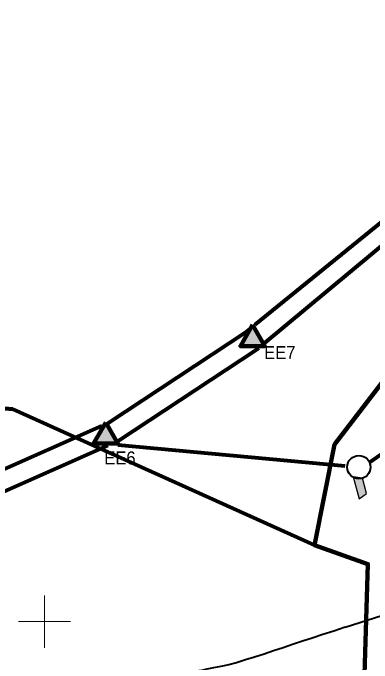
# Model space of a CAD drawing. Extents: x 553962 to 842807, y 8883888 to 9032388.
# Drawn here: x 623792 to 637550, y 8973416 to 8998304 of the extents above; entities that cross this region are included whole.
import ezdxf

# ---------------------------------------------------------------- set-up
doc = ezdxf.new("R2010")
doc.units = 0
doc.header["$LTSCALE"] = 200
for name, color, linetype, lineweight in [('12', 7, 'Continuous', 25), ('2', 7, 'Continuous', 13), ('21', 7, 'Continuous', 25), ('28', 7, 'Continuous', 40), ('9', 7, 'Continuous', 90)]:
    doc.layers.add(name, color=color, linetype=linetype, lineweight=lineweight)

msp = doc.modelspace()

# ---------------------------------------------------------------- hatches: boundary and pattern name
at = {"layer": '21'}
msp.add_hatch(color=256, dxfattribs=at).paths.add_polyline_path([(636825.6, 8980547.8), (637053.8, 8979697.3), (637340.6, 8979906.6), (637180.8, 8980499.4)])
at = {"layer": '28'}
for points in [[(632971.5, 8986359.7), (633437.6, 8985552.4), (632505.4, 8985552.4)], [(627347.3, 8982621.9), (627813.5, 8981814.5), (626881.2, 8981814.5)]]:
    msp.add_hatch(color=256, dxfattribs=at).paths.add_polyline_path(points)

# ---------------------------------------------------------------- linework, layer by layer
at = {"layer": '12', "lineweight": 40}
msp.add_line((636526.5, 8974783.6), (662912, 8983353), dxfattribs=at)
msp.add_lwpolyline([(636526.5, 8974783.6), (636082.7, 8974635.6), (635662.2, 8974501.7), (635260.8, 8974371.9), (634884.1, 8974246.1), (634508.7, 8974119.3), (634143, 8973999.6), (633777.1, 8973878.8), (633411.3, 8973759), (633045.5, 8973640.3), (632701.6, 8973531.6), (632515, 8973468.2), (632359.8, 8973423.8), (632056.8, 8973345.2), (631756.7, 8973285.7), (631470.2, 8973228.1), (631226.1, 8973179.7), (631010.7, 8973135.2), (630810.4, 8973099.9), (630618.3, 8973063.5), (630498.6, 8973037.3), (630299.5, 8972998.9)], dxfattribs=at)
at = {"layer": '2'}
for p, q in [((625000, 8974000), (625000, 8976000)), ((624000, 8975000), (626000, 8975000))]:
    msp.add_line(p, q, dxfattribs=at)
at = {"layer": '21'}
msp.add_lwpolyline([(636825.6, 8980547.8), (637053.8, 8979697.3), (637340.6, 8979906.6), (637180.8, 8980499.4)], close=True, dxfattribs=at)
at = {"layer": '28', "lineweight": 80}
for p, q in [((633078.4, 8986376.5), (639168.4, 8991323.1)), ((633455.9, 8985685.4), (639487.3, 8990697.8)), ((637441.9, 8981098.3), (641847.2, 8984152.4)), ((619061.2, 8978891.7), (627201.1, 8982499.9)), ((619464.9, 8978215.4), (627432, 8981747)), ((636525, 8980952.1), (627828.6, 8981758.4))]:
    msp.add_line(p, q, dxfattribs=at)
for points in [[(627428.2, 8982599.8), (632768.1, 8986118.6), (632888.5, 8986218.7)], [(627827, 8981924.2), (633154, 8985434.5), (633213.5, 8985483.9)]]:
    msp.add_lwpolyline(points, dxfattribs=at)
at = {"layer": '28', "lineweight": 90}
for points in [[(632971.5, 8986359.7), (633437.6, 8985552.4), (632505.4, 8985552.4)], [(627347.3, 8982621.9), (627813.5, 8981814.5), (626881.2, 8981814.5)]]:
    msp.add_lwpolyline(points, close=True, dxfattribs=at)
at = {"layer": '28'}
msp.add_circle((637047.6, 8980914.7), 444.4, dxfattribs=at)
at = {"layer": '9'}
for points in [[(635350.7, 8977923.9), (636116.8, 8981777.4), (642228, 8989744.8), (647160.3, 8990514), (649828, 8995545.6), (655722.5, 9001435.5), (661506.7, 9009120.3)], [(637260.6, 8972975.8), (637390.8, 8977204.2), (635350.7, 8977923.9), (623791.9, 8983133)]]:
    msp.add_lwpolyline(points, dxfattribs=at)
msp.add_spline([(623791.9, 8983133), (622543.6, 8983352), (621651, 8983674.8), (620351.1, 8984020), (620094.1, 8984448.6), (619305.4, 8984417.7), (618517.6, 8984234.9), (617956.8, 8984382.8), (617392.9, 8985062.3), (616297.1, 8985333.1), (614486.7, 8985927.8), (612853, 8986777), (611908.8, 8987226), (610862.9, 8987648.9), (610631.7, 8987802.8)], degree=3, dxfattribs=at)

# ---------------------------------------------------------------- texts
at = {"layer": '28', "width": 0.95}
for s, p in [('EE7', (633416.6, 8985050.9)), ('EE6', (627289.1, 8981018.3))]:
    msp.add_text(s, height=500, dxfattribs=at).set_placement(p)

doc.saveas('drawing.dxf')
